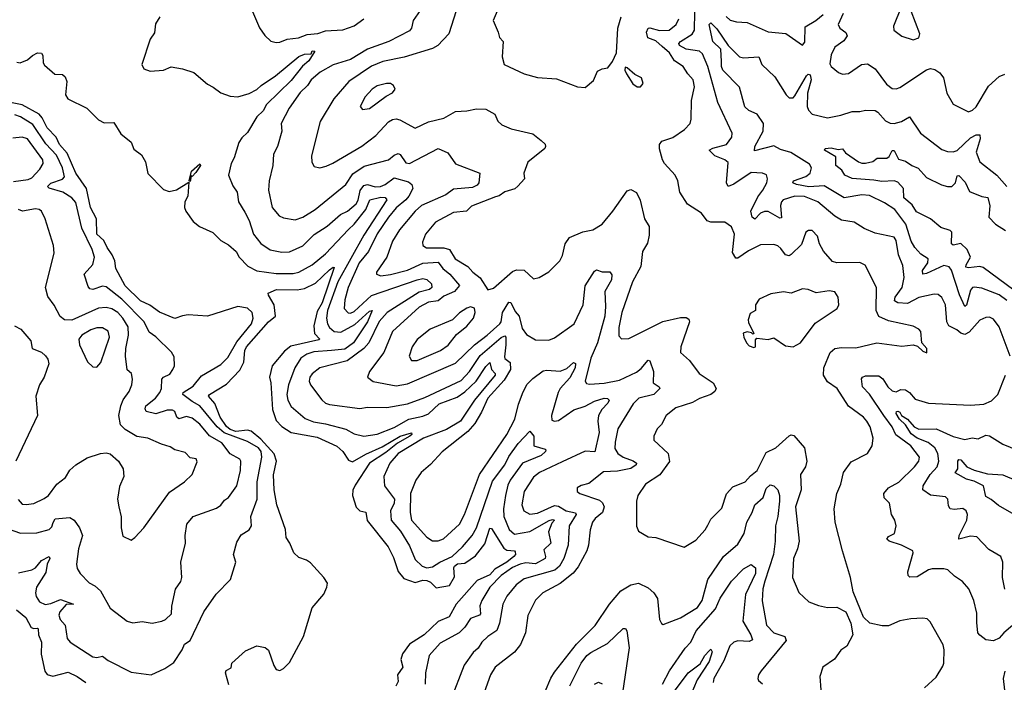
# Model space of a CAD drawing. Extents: x 1245432 to 1420865, y 606325 to 671314.
# Tile 299 of 382: x 1375711 to 1380872, y 646635 to 650110. Entities that reach past the tile are written whole.
import ezdxf

# ---------------------------------------------------------------- set-up
doc = ezdxf.new("R2010")
doc.units = 0

msp = doc.modelspace()

# ---------------------------------------------------------------- linework, layer by layer
at = {"layer": '0CON20XD'}
for points in [[(1380332.5, 650175), (1380292, 650075), (1380294, 650055), (1380335, 650024), (1380393.9, 650003.9), (1380425, 650014), (1380430, 650035), (1380361.2, 650215)], [(1376926.2, 650165), (1376967.7, 650067.7), (1376996.1, 650026.1), (1377027.5, 649997.5), (1377055, 649990), (1377075, 649992), (1377112.6, 650007.4), (1377173.6, 650013.6), (1377218.9, 650031.1), (1377275, 650036.9), (1377315, 650051.9), (1377405, 650056.3), (1377465, 650076.7), (1377515, 650114.5)], [(1377823.2, 650175), (1377774.6, 650105), (1377765.4, 650064.6), (1377755, 650051.4), (1377645.6, 649995), (1377535, 649954.8), (1377445, 649900), (1377355, 649872.7), (1377286.7, 649835), (1377239.6, 649795), (1377220, 649765), (1377182, 649728), (1377124.5, 649645), (1377081.9, 649565), (1377085.4, 649524.6), (1377062.7, 649445), (1377041.5, 649405), (1377038, 649345), (1377018.7, 649265), (1377015.8, 649215), (1377035.3, 649125.3), (1377071.3, 649081.3), (1377095, 649070.5), (1377155, 649059.4), (1377196.3, 649073.6), (1377260.5, 649115), (1377420.8, 649245), (1377458.3, 649301.7), (1377517.7, 649342.3), (1377645, 649374.6), (1377675, 649400), (1377695, 649408), (1377705, 649403.5), (1377735, 649359.5), (1377755, 649356.1), (1377905, 649433.8), (1377955, 649410.6), (1377995, 649354.4), (1378122.5, 649305), (1378118.6, 649255), (1378108.7, 649241.3), (1378085, 649229.8), (1377985, 649220.2), (1377945, 649191.6), (1377817.3, 649135), (1377783.9, 649105), (1377701.5, 649008.5), (1377665, 648948), (1377636.3, 648863.7), (1377580.8, 648785), (1377581.2, 648775), (1377605, 648766.9), (1377655, 648773.6), (1377745, 648795.6), (1377825, 648833.2), (1377905, 648837.5), (1377929.2, 648805), (1377965.4, 648775), (1378017.3, 648715), (1377990.3, 648685), (1377935, 648660.6), (1377905, 648636.2), (1377855, 648628.2), (1377805, 648602.2), (1377666.1, 648475), (1377620.9, 648365), (1377544.4, 648265), (1377534, 648235), (1377565, 648212.2), (1377685, 648190.5), (1377745, 648199.5), (1377995, 648309.3), (1378094.9, 648405.1), (1378162.2, 648455), (1378228.8, 648515), (1378236, 648525), (1378242.1, 648575), (1378275, 648628.9), (1378285, 648626.9), (1378309.3, 648579.3), (1378330.3, 648555), (1378345, 648490), (1378368.7, 648458.7), (1378415, 648430.8), (1378485, 648430), (1378515, 648441.4), (1378617.3, 648515), (1378664.2, 648615), (1378675.7, 648714.3), (1378725, 648791.2), (1378735, 648798.8), (1378765, 648786.9), (1378805, 648787.5), (1378815, 648772.5), (1378813.9, 648745), (1378778.8, 648685), (1378782.2, 648605), (1378777.7, 648555), (1378739.9, 648415), (1378704.7, 648334.7), (1378675.6, 648215), (1378682.1, 648202.1), (1378698, 648198), (1378775, 648202.9), (1378855, 648218.8), (1378945, 648260.8), (1378969.5, 648280.5), (1379005, 648324), (1379015, 648320), (1379033.8, 648265), (1379031.5, 648205), (1379063.3, 648185), (1379066, 648175), (1379035.6, 648145), (1378957.1, 648125), (1378926.2, 648095), (1378846.8, 647965), (1378831.9, 647895), (1378831.7, 647861.7), (1378847.5, 647835), (1378875, 647815.7), (1378926.3, 647796.3), (1378944.4, 647785), (1378942.5, 647775), (1378915, 647756.4), (1378845, 647741.9), (1378771.9, 647738.1), (1378695, 647678), (1378655, 647668), (1378633.3, 647655), (1378633.3, 647635), (1378646.7, 647625), (1378750.5, 647590.5), (1378766.8, 647576.8), (1378774.2, 647555), (1378766.7, 647525), (1378727.8, 647495), (1378714.7, 647475.3), (1378701.1, 647435), (1378693.7, 647355), (1378684.7, 647325), (1378639.4, 647240.6), (1378613.2, 647206.8), (1378545, 647152.6), (1378453.1, 647105), (1378414.3, 647065.7), (1378374.4, 646985), (1378362.9, 646895), (1378337.3, 646832.7), (1378305, 646793.3), (1378203.5, 646715), (1378179.1, 646675), (1378127.9, 646532.1)], [(1378012.3, 650195), (1377960, 650035), (1377903.3, 649975), (1377875, 649957.8), (1377727, 649913), (1377615, 649891), (1377555, 649865.2), (1377437.3, 649785), (1377357.3, 649695), (1377287.1, 649575), (1377241.8, 649395), (1377243.2, 649363.2), (1377255, 649340), (1377285, 649332.2), (1377318.3, 649341.7), (1377353.3, 649356.7), (1377505, 649446.8), (1377578.3, 649501.7), (1377645, 649573.5), (1377665, 649585.5), (1377685, 649589.5), (1377703.3, 649585), (1377785, 649541.2), (1377855, 649574.5), (1377935, 649592.5), (1377995, 649628.2), (1378055, 649631.5), (1378105, 649642.9), (1378155, 649640.8), (1378201.2, 649615), (1378217, 649577), (1378237.8, 649557.8), (1378288.1, 649538.1), (1378400.7, 649510.7), (1378445, 649476.7), (1378465, 649456.7), (1378468, 649445), (1378464, 649435), (1378375, 649362), (1378354.5, 649305), (1378357.1, 649275), (1378323.3, 649236.7), (1378306.6, 649223.4), (1378255, 649207.3), (1378225, 649186.8), (1378205, 649180.8), (1378078.8, 649131.2), (1378054.2, 649105.8), (1377985, 649098.7), (1377891.3, 649048.7), (1377838.5, 648985), (1377822.2, 648942.2), (1377824.4, 648925), (1377843.1, 648913.1), (1377935, 648913.9), (1377964, 648904), (1377993.3, 648855), (1378060.5, 648815), (1378086.4, 648785), (1378125.2, 648755.2), (1378165, 648693.3), (1378195, 648702.5), (1378295, 648789.4), (1378315, 648798.6), (1378355, 648795.6), (1378405, 648751.2), (1378435, 648758), (1378485, 648787.5), (1378542, 648845), (1378557, 648873), (1378570.8, 648935), (1378593.3, 648966.7), (1378662.7, 648997.3), (1378715, 649007.1), (1378765, 649037.5), (1378820.9, 649105), (1378895, 649212.5), (1378915, 649220), (1378945, 649204), (1378964, 649164), (1378987.1, 649065), (1379011.2, 649025), (1379010.9, 648979.1), (1379001.9, 648938.1), (1378975.4, 648895), (1378967.7, 648815), (1378923.5, 648735), (1378868.5, 648575), (1378851.5, 648495), (1378851.7, 648451.7), (1378865.9, 648435.9), (1378905, 648437.1), (1379083.3, 648526.7), (1379175, 648548.2), (1379205, 648547.7), (1379219.2, 648539.2), (1379222.2, 648525), (1379176.7, 648395), (1379176, 648365), (1379222.7, 648322.7), (1379272.5, 648255), (1379346.2, 648205), (1379362.5, 648175), (1379355, 648160), (1379333.3, 648145), (1379275, 648123.6), (1379237.7, 648102.3), (1379150.8, 648075), (1379099.2, 648035), (1379075, 647986.2), (1379052.5, 647965), (1379035.7, 647925), (1379035.8, 647905), (1379111.2, 647835), (1379117.1, 647792.9), (1379067.3, 647722.7), (1378991.4, 647675), (1378950.8, 647615), (1378944.4, 647585), (1378944.1, 647454.1), (1378955, 647427.5), (1379005, 647398.1), (1379045, 647394.3), (1379195, 647344.2), (1379255, 647380), (1379305, 647434.2), (1379318.8, 647458.8), (1379335, 647490.8), (1379391.3, 647548.7), (1379416.6, 647623.4), (1379450.3, 647659.7), (1379515, 647686.9), (1379542.1, 647717.9), (1379577.8, 647745), (1379625, 647839.6), (1379675, 647864), (1379745, 647927.5), (1379755, 647933.5), (1379769.2, 647929.2), (1379824.7, 647865), (1379836.6, 647795), (1379830.4, 647765), (1379804.7, 647725), (1379807.1, 647645), (1379778.7, 647555), (1379796.7, 647375), (1379788.5, 647335), (1379767.1, 647285), (1379763.1, 647185), (1379795.8, 647105.8), (1379847.7, 647057.7), (1379898.3, 647038.3), (1379945, 647027.5), (1379995, 647029.4), (1380041.2, 647005), (1380068.6, 646945), (1380078, 646885), (1380046.7, 646825), (1380015, 646803.8), (1379982.7, 646757.3), (1379922, 646715), (1379906.2, 646665), (1379911.2, 646595)], [(1378214.5, 650155), (1378192.9, 650105), (1378220, 650045), (1378226.1, 650016.1), (1378245.7, 649995), (1378240, 649915), (1378250, 649875), (1378355, 649825.8), (1378425.7, 649805.7), (1378525, 649798.8), (1378635, 649758), (1378675, 649753.8)], [(1376446.1, 650123.9), (1376422.7, 650087.3), (1376418.8, 650041.2), (1376395, 650007.5), (1376351.4, 649875), (1376362.6, 649852.6), (1376395, 649840), (1376464.4, 649845.6), (1376505, 649862.5), (1376565, 649852.5), (1376625, 649833.1), (1376695, 649771.5), (1376725, 649756.5), (1376765, 649726.9), (1376815, 649709.2), (1376854.5, 649705.5), (1376915, 649723.3), (1376955, 649742.9), (1376976.7, 649765), (1377052.5, 649815), (1377173.7, 649916.3), (1377205, 649928.5), (1377239.4, 649930.6), (1377245, 649946.9), (1377257.7, 649945), (1377226.1, 649893.9), (1377193.6, 649866.4), (1377135, 649791.1), (1377004.8, 649665), (1376987.8, 649632.2), (1376955, 649600), (1376905, 649518.1), (1376875, 649489.4), (1376860.4, 649465), (1376835.5, 649385), (1376820, 649355), (1376805.8, 649295), (1376827.8, 649237.8), (1376850.5, 649205), (1376858.1, 649155), (1376890.9, 649100.9), (1376914.1, 649055.9), (1376936.5, 648985), (1376975.9, 648935.9), (1377025, 648903.1), (1377085, 648891.1), (1377125, 648891.6), (1377195.5, 648924.5), (1377255, 648982.5), (1377322.5, 649027.5), (1377392.7, 649087.3), (1377429.1, 649105), (1377475, 649144.7), (1377485, 649163.1), (1377496, 649214), (1377515, 649240.3), (1377535, 649246.3), (1377575, 649233.6), (1377602.5, 649235), (1377626.8, 649245), (1377675, 649279.7), (1377748.8, 649258.8), (1377766.2, 649246.2), (1377772.2, 649225), (1377751.3, 649185), (1377735, 649164.4), (1377685, 649123.8), (1377645.2, 649075), (1377585, 648986.6), (1377540, 648895), (1377490.7, 648835), (1377434, 648705), (1377415, 648641.2), (1377412.8, 648595), (1377433.3, 648573.3), (1377445, 648571.6), (1377465, 648580), (1377556.2, 648663.8), (1377795, 648746.4), (1377825, 648752.4), (1377845, 648747.7), (1377869.5, 648725), (1377872.1, 648705), (1377860, 648695), (1377805, 648681.1), (1377637.9, 648575), (1377595, 648526.5), (1377540.7, 648415), (1377515.1, 648384.9), (1377428.6, 648321.4), (1377285, 648284.6), (1377245, 648252.7), (1377232.2, 648235), (1377228.2, 648215), (1377236.5, 648195), (1377295, 648115.6), (1377315, 648098.8), (1377335, 648091.8), (1377495, 648071.8), (1377535, 648077.3), (1377636.6, 648076.6), (1377745, 648094.7), (1377835, 648127.9), (1378025, 648218.6), (1378070, 648265), (1378125, 648349), (1378235, 648442.9), (1378255, 648451.2), (1378259.7, 648445), (1378259.4, 648405), (1378252.5, 648342.5), (1378255, 648333.8), (1378281.9, 648311.9), (1378283.4, 648275), (1378250.9, 648219.1), (1378165.2, 648125), (1378131.9, 648051.9), (1378097.2, 647992.8), (1378060.3, 647949.7), (1377925.9, 647844.1), (1377865, 647777.5), (1377815, 647735.6), (1377787.1, 647695), (1377759.5, 647625), (1377757.8, 647525), (1377764.7, 647485), (1377845, 647396.2), (1377875, 647377.1), (1377905, 647376.2), (1377933.1, 647386.9), (1378015.9, 647465), (1378042.4, 647515), (1378122.4, 647725), (1378265, 647934.6), (1378307, 648015), (1378326.2, 648093.8), (1378350.9, 648159.1), (1378371.8, 648198.2), (1378401.5, 648228.5), (1378455, 648268.1), (1378475, 648271.9), (1378545, 648266.2), (1378579, 648281), (1378615, 648312), (1378625, 648306.7), (1378622.2, 648285), (1378595, 648231.8), (1378544.2, 648175), (1378533.5, 648155), (1378498.2, 648035), (1378500.5, 648010.5), (1378515, 648003.8), (1378535, 648007.9), (1378615.2, 648064.8), (1378675, 648083.1), (1378725, 648109.8), (1378775.2, 648125.2), (1378793.3, 648123.3), (1378800.7, 648115), (1378795, 648099.2), (1378762.7, 648065), (1378746.2, 648035), (1378741.5, 648005), (1378749.4, 647945), (1378726, 647844), (1378675, 647847.8), (1378555, 647791.3), (1378435.6, 647735), (1378405, 647711.5), (1378355.8, 647635), (1378342.6, 647565), (1378354, 647534), (1378385, 647517.3), (1378425, 647521.9), (1378515, 647562.3), (1378535, 647559.4), (1378575, 647535.2), (1378624.6, 647524.6), (1378627.8, 647515), (1378591.6, 647455), (1378587.2, 647355), (1378563.8, 647285), (1378541.7, 647245), (1378516.2, 647223.8), (1378355, 647177.3), (1378313.6, 647146.4), (1378265, 647087.8), (1378243.4, 647045), (1378226.4, 646945), (1378213.1, 646906.9), (1378165.3, 646874.7), (1378133.6, 646845), (1378115, 646813.6), (1378088.4, 646791.6), (1378040.9, 646725), (1377970.1, 646539.9)], [(1378675, 649753.8), (1378719.3, 649790.7), (1378740.7, 649839.3), (1378765, 649852.5), (1378795, 649857.5), (1378819.5, 649890.5), (1378840, 649935), (1378847.1, 650065), (1378863.3, 650125)], [(1379700.7, 648909.3), (1379685, 648923.3), (1379665, 648930), (1379595, 648928.9), (1379532.4, 648897.6), (1379475, 648860), (1379465, 648860), (1379448.5, 648888.5), (1379458.7, 648985), (1379442.9, 649022.9), (1379407.6, 649047.6), (1379335, 649048.5), (1379315, 649054.5), (1379285, 649094.4), (1379212.4, 649142.4), (1379172, 649205), (1379160.8, 649265), (1379147.5, 649295), (1379090.8, 649355), (1379081.4, 649375), (1379065, 649432.5), (1379065.6, 649454.4), (1379077.8, 649472.2), (1379135, 649491.9), (1379196.7, 649533.3), (1379225.4, 649564.6), (1379231.8, 649588.2), (1379232.5, 649685), (1379248.1, 649758.1), (1379241.4, 649795), (1379213.8, 649825), (1379190, 649865), (1379143.5, 649893.5), (1379117.3, 649935), (1379079.2, 649969.2), (1379045, 649998.1), (1379004.5, 650015), (1378997.8, 650045), (1379005, 650064.4), (1379015, 650067.7), (1379065, 650052.4), (1379115, 650054.7), (1379152.3, 650085), (1379166.1, 650113.9)], [(1380903.1, 648345), (1380845, 648499.1), (1380815, 648539.4), (1380795, 648550.5), (1380775, 648548.5), (1380745, 648534.5), (1380688.2, 648471.8), (1380665, 648459.5), (1380645.2, 648465.2), (1380623.7, 648483.7), (1380581.6, 648505), (1380571.3, 648525), (1380564.6, 648615), (1380545, 648653.1), (1380525, 648668.2), (1380505, 648671.2), (1380425, 648652.9), (1380365, 648622.2), (1380314.5, 648624.5), (1380296.4, 648635), (1380301.1, 648655), (1380336.3, 648705), (1380347.8, 648757.7), (1380340.6, 648820.6), (1380317.2, 648877.3), (1380305, 648951.2), (1380295, 648970), (1380195, 648989.6), (1380138, 649015), (1380085, 649047.5), (1380018.7, 649058.7), (1379985, 649079.3), (1379895, 649154.3), (1379825, 649182.7), (1379775, 649184.8), (1379713.8, 649165), (1379704.2, 649155), (1379699.2, 649135), (1379705, 649070.8), (1379695, 649069.1), (1379635, 649103.4), (1379615, 649103.9), (1379594.6, 649095), (1379565, 649063.5), (1379550.3, 649075), (1379544, 649105), (1379580.1, 649179.9), (1379607.6, 649215), (1379626.9, 649255), (1379631.9, 649275), (1379625.7, 649295.7), (1379604.4, 649304.4), (1379545, 649308.5), (1379455, 649246.8), (1379425, 649235.7), (1379416.4, 649255), (1379425, 649360), (1379406.7, 649375), (1379354.6, 649395), (1379326, 649425), (1379344.2, 649435.8), (1379415.5, 649454.5), (1379445, 649493.8), (1379445.4, 649515), (1379370.6, 649675), (1379319.1, 649865), (1379290.9, 649930.9), (1379274.3, 649945), (1379205.6, 649955), (1379170, 649975), (1379166.1, 649985), (1379174.6, 649995), (1379236.2, 650033.8), (1379248, 650055), (1379250.8, 650149.2)], [(1379415, 650126.7), (1379435, 650107.3), (1379468, 650098), (1379525.2, 650095.2), (1379635, 650045.3), (1379727.4, 650037.4), (1379815, 649976), (1379827.6, 649992.4), (1379828.7, 650071.3), (1379884.5, 650105), (1379923.2, 650136.8)], [(1380027.7, 650142.3), (1380001.8, 650085), (1380009.5, 650065), (1380042.6, 650042.6), (1380049.6, 650025), (1380031.9, 649998.1), (1379984.8, 649965.2), (1379964.2, 649925), (1379958.2, 649878.2), (1379965, 649864), (1380003.1, 649833.1), (1380025, 649824.4), (1380055, 649828.1), (1380124.7, 649875.3), (1380155, 649878.2), (1380195, 649852.5), (1380255, 649771.1), (1380285, 649749.5), (1380305, 649746.7), (1380325, 649753.3), (1380465, 649846.8), (1380485, 649852.9), (1380509.1, 649849.1), (1380535, 649831.2), (1380554.2, 649805), (1380571.4, 649725), (1380605, 649666.7), (1380685, 649627.1), (1380705, 649634.4), (1380725, 649653.1), (1380789.5, 649760.5), (1380845, 649811.4), (1380875, 649824.2)], [(1380885, 648636.5), (1380845, 648666.9), (1380755, 648701.3), (1380715, 648707.7), (1380705, 648705.4), (1380695, 648691.9), (1380675, 648613.1), (1380665, 648605.6), (1380636.8, 648666.8), (1380595.9, 648795.9), (1380583.7, 648813.7), (1380555, 648820), (1380465, 648778.2), (1380444.7, 648774.8), (1380444.3, 648795), (1380472.4, 648835), (1380473.9, 648855), (1380435, 648880.7), (1380403.1, 648915), (1380385, 648947.8), (1380356.9, 649036.9), (1380298.8, 649115), (1380245, 649149.6), (1380165, 649187.2), (1380125, 649190.4), (1380033.3, 649175), (1379928.2, 649238.2), (1379847.1, 649232.9), (1379783.3, 649245), (1379764.5, 649255), (1379767.3, 649265), (1379832.8, 649287.2), (1379855.2, 649305), (1379862.4, 649332.4), (1379851.2, 649351.2), (1379753.7, 649413.6), (1379699.1, 649429.1), (1379665, 649447.5), (1379562.3, 649422.3), (1379564.7, 649445), (1379608, 649525), (1379610.5, 649565), (1379576.7, 649615), (1379533.5, 649633.5), (1379512, 649652), (1379483.6, 649755), (1379397.3, 649845), (1379389.5, 649865), (1379389.7, 649890.3), (1379386.2, 649955), (1379344.4, 649995), (1379325.6, 650085), (1379335, 650093.5), (1379365, 650062.4), (1379424.5, 649974.5), (1379484.5, 649915), (1379505, 649909.1), (1379585, 649914), (1379601.1, 649875), (1379669.5, 649809.5), (1379729.6, 649715), (1379745, 649700), (1379765, 649700), (1379775, 649710), (1379835, 649814.6), (1379845, 649823.4), (1379855, 649820.8), (1379860.1, 649795), (1379840.4, 649725), (1379839, 649655), (1379845.4, 649635), (1379865, 649613.8), (1379945, 649595.5), (1380015, 649608.7), (1380075, 649627.7), (1380115, 649627.9), (1380145, 649635.5), (1380195, 649633.5), (1380210, 649625), (1380249.2, 649579.1), (1380275, 649567.7), (1380296, 649566)], [(1375696.1, 649886.1), (1375713.6, 649883.6), (1375751.4, 649898.6), (1375777.7, 649922.3), (1375804.1, 649935.9), (1375825, 649933.3), (1375832.3, 649922.3), (1375834.1, 649884.1), (1375840.5, 649870.5), (1375895, 649823.8), (1375935, 649821.9), (1375949.3, 649809.3), (1375958.1, 649785), (1375951.9, 649715), (1375964.3, 649695), (1376063.8, 649645), (1376125, 649583.8), (1376155, 649568.8), (1376205, 649570), (1376241.7, 649511.7)], [(1378965, 649757.5), (1378980, 649775), (1378970, 649805), (1378935, 649822.5), (1378895, 649857.5), (1378885, 649860), (1378883.8, 649845), (1378892, 649825), (1378925, 649773.3), (1378948.3, 649758.3), (1378965, 649757.5)], [(1377508, 649638), (1377545, 649644.4), (1377631.5, 649708.5), (1377665, 649725.7), (1377679.2, 649745), (1377671.2, 649765), (1377655, 649774.2), (1377634.3, 649774.3), (1377585, 649762), (1377558.5, 649745), (1377521.5, 649705), (1377496, 649655), (1377508, 649638)], [(1375705, 647209.2), (1375775, 647224.8), (1375794.4, 647235), (1375825, 647274.7), (1375865, 647294.3), (1375870, 647285), (1375855, 647254.3), (1375848.5, 647211.5), (1375800, 647135), (1375794, 647105), (1375796.9, 647085), (1375815, 647056.7), (1375844.1, 647044.1), (1375875, 647048.9), (1375925, 647070.2), (1375994, 647045), (1375955, 647042.8), (1375921.6, 647005), (1375916.5, 646986.5), (1375923.3, 646965), (1375949.5, 646935), (1375959.5, 646865), (1375975.4, 646845.4), (1376095, 646768.9), (1376115, 646764.5), (1376145, 646773.1), (1376175, 646750.4), (1376295, 646689.2), (1376400, 646675), (1376472.7, 646707.3), (1376520, 646740), (1376563.8, 646805), (1376574.4, 646835), (1376605.5, 646855), (1376676.5, 647005), (1376741.7, 647098.3), (1376815.6, 647175), (1376844, 647265), (1376832, 647305), (1376849.2, 647370.8), (1376872.3, 647407.7), (1376915, 647434.4), (1376926.1, 647455), (1376923.2, 647505), (1376955.4, 647595.4), (1376955.9, 647685.9), (1376981.2, 647815), (1376976.4, 647845), (1376962.3, 647865), (1376905, 647897.1), (1376782.7, 647942.7), (1376745.7, 647975), (1376656.2, 648085), (1376615, 648107.3), (1376567.1, 648145), (1376567.5, 648155), (1376621.5, 648188.5), (1376665, 648242.8), (1376765, 648301.8), (1376802, 648338), (1376849.6, 648420.4), (1376926.3, 648515), (1376935.3, 648545), (1376929.7, 648575), (1376905, 648596.7), (1376855, 648605.3), (1376695.1, 648554.9), (1376595, 648562.6), (1376565, 648557.1), (1376525, 648543.4), (1376445, 648575.7), (1376392.9, 648612.9), (1376345, 648635.2), (1376264.4, 648714.4), (1376214.7, 648805), (1376210.4, 648845), (1376196.8, 648876.8), (1376169.2, 648915), (1376151.8, 648951.8), (1376115.2, 648985), (1376114.6, 649064.6), (1376082.1, 649125), (1376062.2, 649225), (1376005, 649304), (1375960, 649410), (1375920.7, 649455), (1375902.9, 649492.9), (1375855, 649541.8), (1375829.6, 649595), (1375813.5, 649613.5), (1375725, 649663.3), (1375655, 649677.9)], [(1375645, 647442.1), (1375715, 647416.5), (1375801.1, 647418.9), (1375865, 647436.7), (1375880.3, 647449.7), (1375887.6, 647472.4), (1375897.3, 647492.7), (1375975, 647500), (1375997.5, 647485), (1376025, 647446), (1376041.2, 647405), (1376018.9, 647335), (1376009.4, 647255), (1376012.4, 647232.4), (1376027.5, 647205), (1376075, 647157.5), (1376105, 647140.8), (1376134.3, 647114.3), (1376185, 647023.8), (1376275.4, 646955.4), (1376305, 646947.5), (1376353.4, 646953.4), (1376405, 646944.6), (1376456, 646955), (1376475, 646964.5), (1376507.8, 646995), (1376509.6, 647035), (1376527.2, 647122.8), (1376555.9, 647164.1), (1376560.9, 647185), (1376555.5, 647265), (1376580, 647365), (1376578.8, 647405), (1376588.1, 647465), (1376620.8, 647505), (1376742.5, 647547.5), (1376765.5, 647564.5), (1376785, 647591.1), (1376805, 647603.5), (1376850, 647665), (1376868.6, 647745), (1376871.3, 647795), (1376865, 647805.4), (1376815, 647833.5), (1376771.1, 647891.1), (1376706.9, 647926.9), (1376655, 647988.9), (1376615, 648020.8), (1376585, 648028.2), (1376545, 648016.8), (1376535, 648025.6), (1376524.7, 648054.8), (1376513, 648063), (1376485, 648061.7), (1376425, 648043.4), (1376375, 648055.6), (1376368.9, 648068.9), (1376372.9, 648085), (1376423.4, 648125), (1376446.2, 648155), (1376453.8, 648175), (1376456.8, 648225), (1376465, 648235.5), (1376498.3, 648251.7), (1376514.5, 648275), (1376523.3, 648295), (1376521.7, 648341.7), (1376507.1, 648367.1), (1376425, 648447.3), (1376390.5, 648470.5), (1376363.3, 648525), (1376246.6, 648645), (1376165, 648708.2), (1376145, 648711.5), (1376095, 648694.5), (1376079.1, 648699.1), (1376070.5, 648710.5), (1376049.5, 648775), (1376095, 648825.6), (1376103.1, 648865), (1376092.1, 648905), (1376036.6, 649016.6), (1376005, 649150.8), (1375985.5, 649175), (1375937.1, 649205), (1375865, 649226.9), (1375856.9, 649235), (1375875, 649252.3), (1375935, 649272.9), (1375945.8, 649285), (1375935, 649332.7), (1375905, 649399.8), (1375848.5, 649458.5), (1375779.7, 649559.7), (1375715, 649600.7), (1375685, 649610.8)], [(1380296, 649566), (1380332.9, 649575), (1380375, 649600), (1380433.5, 649515), (1380545, 649428.8), (1380575, 649419.1), (1380605, 649416.6), (1380625, 649423.5), (1380695, 649489.8), (1380725, 649506.6), (1380745, 649506), (1380745.9, 649485), (1380724.7, 649415), (1380744.4, 649364.4), (1380832.9, 649295), (1380886, 649235)], [(1375679.4, 649260.6), (1375755, 649271.4), (1375775, 649279.6), (1375816.2, 649325), (1375833.8, 649355), (1375832.9, 649375), (1375751.9, 649485), (1375725, 649493.2), (1375675, 649488.9)], [(1376241.7, 649511.7), (1376295, 649467.5), (1376310, 649430), (1376350.6, 649400.6), (1376371.5, 649365), (1376383, 649303), (1376465, 649220), (1376495, 649208.6), (1376532.7, 649217.3), (1376597.5, 649257.5), (1376592.3, 649185), (1376576.4, 649155), (1376575.5, 649125.5), (1376582, 649105), (1376620.8, 649050.8), (1376654.6, 649024.6), (1376723, 648993), (1376765, 648951.9), (1376805, 648929.1), (1376845.5, 648895), (1376862.2, 648865), (1376908, 648818), (1376953.6, 648793.6), (1377055, 648778.7), (1377145, 648778.1), (1377175, 648785.3), (1377245, 648823.9), (1377315, 648881.4), (1377435, 649010.2), (1377465, 649037.4), (1377524.9, 649115), (1377547.5, 649165), (1377605, 649179.6), (1377627.5, 649177.5), (1377635.6, 649165), (1377515, 648978.9), (1377379.5, 648735), (1377325.1, 648584.9), (1377320, 648545), (1377324.3, 648515), (1377335.9, 648495), (1377360, 648475), (1377395, 648470.4), (1377468.5, 648511.5), (1377545, 648581.2), (1377559.4, 648585), (1377534.4, 648525), (1377460.3, 648415), (1377415, 648381.4), (1377345.4, 648375.4), (1377252.8, 648367.2), (1377217.1, 648355), (1377185, 648334.6), (1377153.3, 648285), (1377119.5, 648195), (1377112.1, 648145), (1377117.6, 648115), (1377135, 648081.5), (1377208.3, 648018.3), (1377250.8, 648000.8), (1377315, 647990.4), (1377421.7, 647961.8), (1377465, 647938.8), (1377515, 647926.2), (1377585, 647935.9), (1377675, 647971.7), (1377750.4, 648015), (1377825, 648030.6), (1377855, 648043), (1377910.7, 648095), (1378005, 648130.9), (1378045, 648158.8), (1378104.2, 648215), (1378155, 648292), (1378175, 648312), (1378178.2, 648305), (1378184.2, 648275), (1378203.8, 648255), (1378203.1, 648245), (1378094.9, 648115), (1378021.7, 648005), (1377948.8, 647961.2), (1377827.5, 647915), (1377695.8, 647835), (1377651.3, 647785), (1377619.4, 647715), (1377624.4, 647665), (1377675.5, 647595), (1377674.5, 647575), (1377655.3, 647535), (1377658.2, 647485), (1377707.1, 647427.1), (1377755, 647350.5), (1377785, 647280), (1377821.2, 647245), (1377845, 647235.9), (1377875, 647240), (1377914.2, 647265.8), (1377977.6, 647295), (1378033.1, 647345), (1378083.8, 647405), (1378105.2, 647445), (1378190.2, 647689.8), (1378253.9, 647775), (1378275, 647818.7), (1378325, 647887.6), (1378385, 647952), (1378407.1, 647925), (1378405.6, 647875.6), (1378465, 647858), (1378470, 647855), (1378468, 647845), (1378444, 647825), (1378346.5, 647783.5), (1378282.9, 647695), (1378270.5, 647669.5), (1378258.5, 647615), (1378246.5, 647545), (1378248.4, 647505), (1378276.9, 647436.9), (1378305, 647412.2), (1378385, 647426.5), (1378487, 647483), (1378505, 647489.2), (1378514.2, 647485), (1378500.3, 647469.7), (1378483.6, 647425), (1378494.8, 647365), (1378459.2, 647330.7), (1378468.3, 647295), (1378465, 647283.9), (1378415, 647257.2), (1378365, 647261), (1378335, 647254.8), (1378295, 647236.6), (1378235, 647195.2), (1378175.8, 647135), (1378133.2, 647065), (1378123.4, 647036.6), (1378127.2, 646995), (1378122.4, 646987.6), (1378075, 646969.2), (1378044.7, 646925), (1378015, 646895.3), (1377915, 646841.1), (1377857.8, 646775), (1377839.2, 646685), (1377836.8, 646625)], [(1380921.8, 648691.8), (1380761, 648811), (1380745, 648816.3), (1380685, 648807.7), (1380671.3, 648811.3), (1380672, 648825), (1380694.8, 648865), (1380678.3, 648905), (1380645, 648936.5), (1380605, 648927.7), (1380596.4, 648935), (1380596.9, 648995), (1380588.8, 649005), (1380539.2, 649019.2), (1380486.4, 649065), (1380411.5, 649101.5), (1380388.8, 649138.8), (1380346.2, 649175), (1380344.2, 649225), (1380315, 649258.2), (1380294.7, 649264.7), (1380230.5, 649260.5), (1380189, 649269), (1380075, 649277.1), (1380037.1, 649295), (1380020.4, 649320.4), (1379989.5, 649345), (1379989.8, 649389.8), (1379930.6, 649425), (1379933.3, 649435), (1379965, 649438.2), (1380001.4, 649428.6), (1380025, 649432.5), (1380040.7, 649410.7), (1380108.9, 649365)], [(1380108.9, 649365), (1380125, 649356.5), (1380145, 649356.9), (1380184.2, 649365.8), (1380206, 649384), (1380256, 649384), (1380268.5, 649391.5), (1380285, 649424.3), (1380295, 649424.3), (1380318.3, 649378.2), (1380355, 649368), (1380387.5, 649345), (1380421, 649331), (1380465, 649281.8), (1380544.1, 649244.1), (1380575, 649234.1), (1380597.8, 649235), (1380617.2, 649255), (1380625, 649290.5), (1380635, 649293.1), (1380666.8, 649256.8), (1380689.3, 649209.3), (1380755, 649182), (1380786.7, 649176.7), (1380795.9, 649134.1), (1380790.8, 649075), (1380826.6, 649036.6), (1380878.2, 649005)], [(1376605, 649261.2), (1376600, 649265), (1376611.8, 649315), (1376655, 649353.8), (1376658.5, 649345), (1376635, 649307.8), (1376615, 649287.5), (1376610, 649290), (1376605, 649261.2)], [(1375703.7, 647593.7), (1375725, 647569.2), (1375745, 647567.1), (1375785, 647573.6), (1375840.4, 647599.6), (1375862.2, 647615), (1375905.7, 647675), (1375950.7, 647709.3), (1375975, 647747.1), (1376005, 647775.6), (1376065, 647812.9), (1376135, 647835.7), (1376165, 647838.8), (1376185, 647833.3), (1376230, 647795), (1376254, 647755), (1376257.5, 647715), (1376235, 647662.5), (1376223.8, 647595), (1376230.6, 647555), (1376243.2, 647503.2), (1376242.9, 647445), (1376252.3, 647402.3), (1376295, 647380), (1376315.7, 647394.3), (1376361.2, 647445), (1376496.9, 647633.1), (1376575, 647685.6), (1376615.4, 647724.6), (1376642, 647792), (1376636.3, 647806.3), (1376605, 647812.2), (1376579.4, 647839.4), (1376525, 647854.5), (1376500.3, 647870.3), (1376455, 647883.3), (1376383.3, 647915), (1376325, 647924.5), (1376265, 647960), (1376240, 647985), (1376231.1, 648035), (1376240.8, 648085), (1376253.3, 648116.7), (1376285, 648160), (1376298.9, 648195), (1376302.5, 648225), (1376296.7, 648255), (1376274.2, 648274.2), (1376266.7, 648345), (1376268.1, 648385), (1376281.7, 648455), (1376279.4, 648499.4), (1376252.4, 648545), (1376225.3, 648575), (1376195, 648593.4), (1376165, 648600.9), (1376125, 648596.5), (1375985, 648533.8), (1375946, 648535), (1375922.9, 648552.9), (1375892.6, 648612.6), (1375858, 648658), (1375846.7, 648705), (1375892.2, 648885), (1375888.2, 648925), (1375844.3, 649065.7), (1375825.6, 649105), (1375813.3, 649115), (1375795, 649117.5), (1375726.3, 649106.4), (1375705, 649114.5)], [(1380455, 646605.8), (1380515, 646662), (1380549.7, 646720.3), (1380555.8, 646735), (1380557.5, 646805), (1380551.3, 646831.3), (1380483.2, 646953.2), (1380467.5, 646967.5), (1380445, 646971.9), (1380382, 646968), (1380325, 646957.5), (1380265, 646931.1), (1380231.8, 646931.8), (1380167.5, 646945), (1380135, 646976.7), (1380118.6, 647015), (1380080.5, 647110.5), (1380065.7, 647185), (1380023.8, 647323.8), (1379985.3, 647475), (1379980.9, 647545), (1379994.5, 647625.5), (1380016.3, 647673.7), (1380030, 647735), (1380068.9, 647791.1), (1380156, 647835), (1380180, 647875), (1380185.5, 647915), (1380169.5, 647975), (1380152.2, 648005), (1380134.4, 648025), (1380055, 648083.1), (1379996, 648176), (1379945, 648211.5), (1379924.4, 648245), (1379926.2, 648285), (1379959.1, 648365), (1379985, 648386.1), (1380018.9, 648391.1), (1380095, 648388.9), (1380205, 648414.4), (1380335, 648396.9), (1380393.9, 648403.9), (1380418.3, 648398.3), (1380445, 648371.2), (1380466.4, 648363.6), (1380466.2, 648385), (1380440, 648415), (1380435.8, 648475), (1380425, 648487.5), (1380395, 648502.9), (1380265, 648531.3), (1380214, 648554), (1380200.5, 648585), (1380202.2, 648705), (1380142.4, 648822.4), (1380115, 648836.7), (1379995.4, 648835.4), (1379972.4, 648842.4), (1379925.3, 648895.3), (1379903.5, 648935), (1379892.9, 648975), (1379865, 649004), (1379845.8, 649004.2), (1379832, 648995), (1379809.3, 648930.7), (1379755, 648877.8), (1379745, 648872.2), (1379725, 648876.9), (1379700.7, 648909.3)], [(1376807.1, 646622.9), (1376790.4, 646685), (1376793.6, 646696.4), (1376819.5, 646710.5), (1376823.8, 646736.2), (1376895, 646800), (1376955, 646826.2), (1376997.7, 646817.7), (1377015, 646803.3), (1377042.9, 646722.9), (1377055, 646703.3), (1377075, 646698), (1377095, 646707.5), (1377125, 646738.5), (1377198.8, 646875), (1377244.6, 647025), (1377305, 647097.9), (1377322.1, 647135), (1377324.1, 647155), (1377305.8, 647185), (1377235, 647261.1), (1377215, 647275.5), (1377175, 647290), (1377148, 647315), (1377128.1, 647365), (1377108, 647395), (1377104.2, 647435.8), (1377059.3, 647565), (1377045.8, 647645), (1377042.5, 647722.5), (1377058.1, 647795), (1377045, 647832.7), (1376975, 647910.5), (1376925, 647951.7), (1376905, 647956.9), (1376845, 647950.5), (1376815, 647960.3), (1376795, 647976.3), (1376762.6, 648025), (1376735, 648096.9), (1376700.4, 648135), (1376706.9, 648145), (1376795, 648198.4), (1376865, 648272.7), (1376886.6, 648313.4), (1376891.8, 648375), (1376900.2, 648395), (1377015, 648524.8), (1377052.7, 648555), (1377045.5, 648615), (1377014.7, 648665), (1377013.9, 648676.1), (1377057.5, 648695), (1377165, 648692.9), (1377205, 648699.3), (1377261.9, 648728.1), (1377335, 648798.8), (1377355, 648812.2), (1377359.6, 648809.6), (1377296.6, 648625), (1377271.2, 648578.8), (1377253.1, 648505), (1377257.5, 648465), (1377284.4, 648435), (1377279.5, 648430.5), (1377132.1, 648397.9), (1377098.9, 648371.1), (1377034.6, 648295), (1377020, 648235), (1377027.9, 648205), (1377035.9, 648065), (1377055, 648008.5), (1377085, 647977.3), (1377135, 647944.3), (1377271, 647921), (1377373.1, 647873.1), (1377405.8, 647845.8), (1377435, 647800), (1377455, 647790.7), (1377525, 647831.6), (1377610.6, 647869.4), (1377705, 647925.7), (1377765, 647943.3), (1377767.3, 647935), (1377756, 647925), (1377691.6, 647888.4), (1377630.3, 647840.3), (1377545.3, 647784.7), (1377470.6, 647669.4), (1377457.8, 647642.2), (1377456.6, 647615), (1377475, 647553.1), (1377494.1, 647534.1), (1377525, 647527.5), (1377533.6, 647483.6), (1377642.1, 647345), (1377669.9, 647289.9), (1377696, 647216), (1377725, 647178.8), (1377785, 647158.6), (1377825, 647170), (1377845, 647169.4), (1377865, 647160), (1377895, 647130.8), (1377965, 647142), (1377991.2, 647188.8), (1377986.4, 647235), (1377990.4, 647245), (1378005.8, 647255.8), (1378045, 647260.6), (1378100.8, 647299.2), (1378149, 647361), (1378175, 647443.8), (1378185, 647442), (1378249.4, 647339.4), (1378265, 647328.4), (1378285.8, 647325.7), (1378304.5, 647324.5), (1378308.7, 647318.7), (1378309.6, 647305), (1378301.5, 647295), (1378265, 647264.8), (1378201.8, 647228.2), (1378175, 647199), (1378110.2, 647169.8), (1378000, 647045), (1377961.9, 646978.1), (1377905, 646954.2), (1377831.8, 646885), (1377755, 646834.4), (1377718, 646785), (1377709.2, 646755), (1377719.5, 646715), (1377691.1, 646675), (1377695, 646640), (1377682.7, 646615)], [(1379558.8, 648391.2), (1379567.5, 648395), (1379568.3, 648431.7), (1379575, 648440), (1379635, 648432.5), (1379665, 648441.2), (1379725, 648400), (1379765, 648394.5), (1379805, 648415.6), (1379880.9, 648519.1), (1379996.2, 648595), (1380005.8, 648614.2), (1380002.2, 648655), (1379985, 648683.3), (1379955, 648688), (1379886.7, 648676.7), (1379845, 648695.4), (1379815, 648697.8), (1379755, 648675.6), (1379715, 648681.9), (1379648, 648672), (1379586.7, 648645), (1379567.5, 648615), (1379567.5, 648585), (1379540.7, 648569.3), (1379530, 648535), (1379531.2, 648521.2), (1379560, 648465), (1379555, 648460), (1379547.5, 648467.5), (1379525, 648472.5), (1379503.6, 648466.4), (1379506.7, 648445), (1379521.2, 648415), (1379535, 648398.8), (1379558.8, 648391.2)], [(1377765, 648322.9), (1377795, 648323.1), (1377916.7, 648375), (1377957.6, 648402.4), (1378000.5, 648459.5), (1378055, 648502.9), (1378090, 648545), (1378098.1, 648575), (1378095, 648597.5), (1378075, 648604.2), (1378055, 648597.8), (1378017.1, 648572.9), (1377979.2, 648535), (1377863.2, 648486.8), (1377795, 648432.7), (1377768.5, 648395), (1377752.5, 648345), (1377765, 648322.9)], [(1375684.2, 648504.2), (1375717.3, 648487.3), (1375770, 648425), (1375776, 648385), (1375825, 648366.7), (1375847.3, 648347.3), (1375859.4, 648329.4), (1375864.4, 648304.4), (1375840, 648235), (1375814.5, 648195.5), (1375795.7, 648135.7), (1375804.5, 648035), (1375690.3, 647795)], [(1376115, 648287.5), (1376137.1, 648312.9), (1376182.7, 648445), (1376175, 648475.6), (1376145, 648494.6), (1376115, 648494.6), (1376085, 648483.3), (1376037.8, 648455), (1376021.8, 648435), (1376024.2, 648404.2), (1376066, 648315), (1376095, 648290), (1376115, 648287.5)], [(1380728.9, 646948.9), (1380728.6, 646998.6), (1380712.5, 647065), (1380685.8, 647125), (1380653.2, 647163.2), (1380611.2, 647191.2), (1380576.7, 647225), (1380555, 647230.6), (1380495, 647230), (1380475, 647224.5), (1380415, 647188.2), (1380376.6, 647186.6), (1380369.4, 647195), (1380367.1, 647215), (1380395.6, 647315), (1380393.8, 647325), (1380333.6, 647353.6), (1380268.8, 647375), (1380257.1, 647385), (1380265, 647400), (1380297.5, 647415), (1380305.7, 647455), (1380299.4, 647485), (1380280.9, 647515), (1380271.4, 647575), (1380241.9, 647601.9), (1380240.4, 647625), (1380265, 647655.6), (1380319.4, 647685), (1380401.2, 647765), (1380423.8, 647795), (1380427.5, 647815), (1380382.4, 647875), (1380303.7, 647933.7), (1380285, 647975.3), (1380241.2, 648035), (1380165, 648146.1), (1380128.8, 648185), (1380124.1, 648225.9), (1380128.6, 648235), (1380145, 648241.5), (1380215, 648242.2), (1380235, 648226.5), (1380261.6, 648185), (1380285, 648163.2), (1380305, 648157.5), (1380329.5, 648170.5), (1380355, 648169), (1380375.4, 648155.4), (1380405, 648120), (1380475, 648098.5), (1380695, 648088.9), (1380764.4, 648094.4), (1380805, 648110.8), (1380838, 648145), (1380878.1, 648245)], [(1380875, 647123.8), (1380862.3, 647185), (1380865.3, 647265), (1380854.4, 647295), (1380792.1, 647332.1), (1380727.7, 647397.7), (1380695, 647400.7), (1380633.3, 647385), (1380635.5, 647405), (1380676, 647485), (1380679.2, 647515), (1380672.5, 647535), (1380655, 647546.9), (1380610.9, 647540.9), (1380588.8, 647545), (1380579.8, 647559.8), (1380575.6, 647595), (1380565, 647608.6), (1380485, 647617.3), (1380444.8, 647644.8), (1380447.6, 647665), (1380483.3, 647725), (1380521.1, 647765), (1380529.2, 647795), (1380523.9, 647835), (1380508.1, 647865), (1380473.4, 647893.4), (1380415, 647914.6), (1380385, 647937.8), (1380354.7, 647985), (1380322.9, 648015), (1380305.5, 648045), (1380308, 648055), (1380315, 648056.8), (1380325, 648051.1), (1380333.4, 648033.4), (1380364.7, 648015), (1380400, 647975), (1380425, 647962.9), (1380514.8, 647964.8), (1380604.4, 647924.4), (1380665, 647908.2), (1380703.7, 647916.3), (1380735, 647911.8), (1380775, 647930.3), (1380795, 647928.2), (1380865, 647884.6), (1380942.4, 647852.4)], [(1380925, 647516), (1380841.6, 647561.6), (1380804.3, 647594.3), (1380775, 647609.6), (1380764.1, 647665), (1380715, 647690), (1380675, 647700), (1380614.3, 647734.3), (1380629.6, 647755), (1380629.1, 647795), (1380635, 647802.9), (1380645, 647801.1), (1380675.6, 647765.6), (1380715, 647747.1), (1380785, 647727.5), (1380865, 647723.3), (1380935, 647693.1)], [(1378465, 646586.7), (1378495, 646656.9), (1378515, 646688.2), (1378629.2, 646835), (1378727.6, 646932.4), (1378803.8, 647045), (1378861.9, 647115), (1378915, 647145.5), (1378955, 647155.4), (1379005, 647131.1), (1379035.5, 647105), (1379054.5, 647075), (1379065.6, 646965), (1379075, 646943.3), (1379085, 646938), (1379175, 646972.5), (1379265, 647027.1), (1379289.1, 647065), (1379318.4, 647175), (1379401.3, 647295), (1379475, 647360), (1379508.2, 647415), (1379522, 647475), (1379551.2, 647525), (1379565.5, 647565), (1379609.2, 647605), (1379625, 647652), (1379645, 647670.8), (1379665, 647666), (1379685, 647644), (1379693.8, 647615), (1379693.6, 647585), (1379684.8, 647505), (1379672.7, 647455), (1379671.5, 647375), (1379661.9, 647305), (1379617, 647165), (1379606.6, 647125), (1379602.6, 647062.6), (1379625.4, 646935), (1379664.4, 646895), (1379721.2, 646875), (1379729.2, 646855), (1379597.5, 646695), (1379584.2, 646675), (1379580.8, 646655), (1379584.5, 646644.5), (1379605, 646627.1)], [(1379081.2, 646625), (1379118.2, 646695), (1379200.4, 646815), (1379230, 646845), (1379257.4, 646905), (1379359, 647021), (1379383.3, 647076.7), (1379442.7, 647165), (1379505, 647230.6), (1379545, 647253.3), (1379568.8, 647235), (1379569.1, 647205), (1379516.7, 647095), (1379501.8, 646955), (1379544.7, 646885), (1379551.8, 646858.2), (1379535, 646849.1), (1379475, 646852.4), (1379454.4, 646845), (1379433.3, 646826.7), (1379402.6, 646747.4), (1379349.5, 646655), (1379346.4, 646635)], [(1375694.6, 647014.6), (1375743.8, 646975), (1375771.9, 646921.9), (1375785, 646917), (1375805, 646920), (1375808.7, 646915), (1375810, 646885), (1375824.8, 646845), (1375823.2, 646783.2), (1375843.6, 646693.6), (1375855, 646675.5), (1375885, 646666.8), (1375965, 646687.7), (1376013.3, 646665)], [(1380975, 646984.3), (1380869.2, 646895), (1380845, 646867.1), (1380815, 646851.9), (1380775, 646858.1), (1380745, 646882.5), (1380734.5, 646895), (1380728.9, 646948.9)], [(1378595, 646617.5), (1378655, 646735.4), (1378685, 646775.3), (1378705, 646792), (1378791.8, 646838.2), (1378875, 646918.1), (1378887.5, 646917.5), (1378894.2, 646905), (1378905.4, 646815.4), (1378857.4, 646485)], [(1379083.3, 646506.7), (1379215, 646684.5), (1379278.3, 646731.7), (1379302.8, 646775), (1379325, 646800.5), (1379335, 646809.2), (1379340.9, 646795), (1379325.8, 646745), (1379262.5, 646647.5), (1379223.5, 646556.5)], [(1376013.3, 646665), (1376058.5, 646635)], [(1380875.5, 646594.5), (1380869.1, 646655), (1380877, 646693)], [(1378725, 646626.4), (1378745, 646635.4), (1378765, 646626.7)]]:
    msp.add_lwpolyline(points, dxfattribs=at)

doc.saveas('drawing.dxf')
